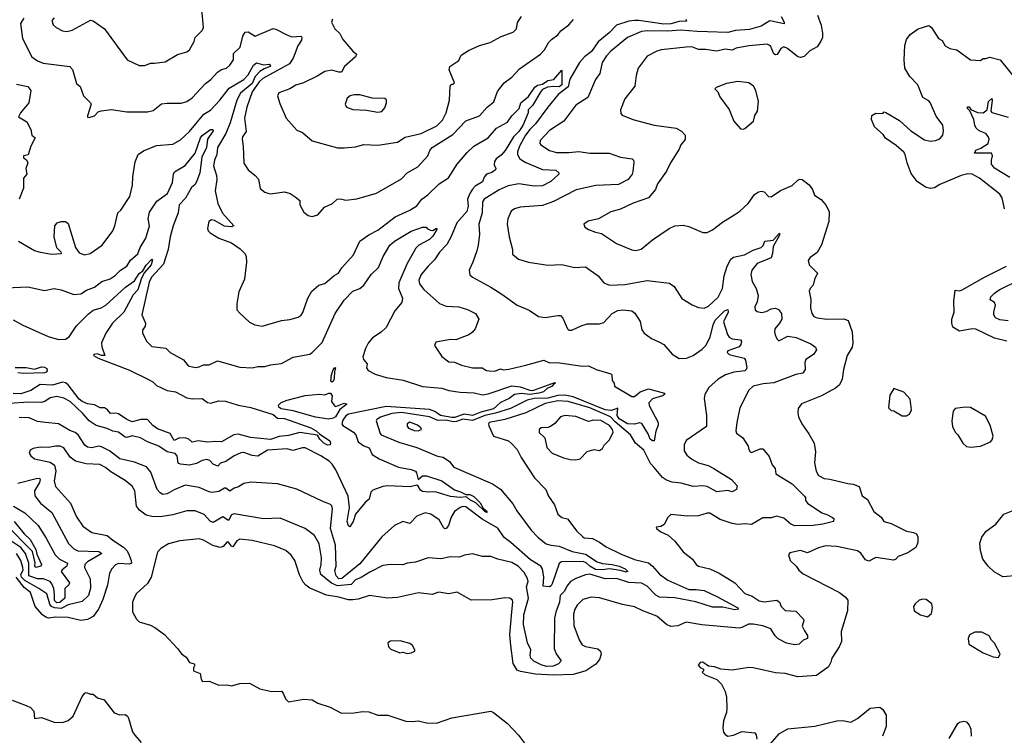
# Model space of a CAD drawing. Extents: x 1246230 to 1426786, y 660032 to 763141.
# Tile 316 of 566: x 1349928 to 1356986, y 693182 to 698312. Entities that reach past the tile are written whole.
import ezdxf

# ---------------------------------------------------------------- set-up
doc = ezdxf.new("R2010")
doc.units = 0

msp = doc.modelspace()

# ---------------------------------------------------------------- linework, layer by layer
at = {"layer": '0CON10XD'}
for points in [[(1350895, 698000), (1350969.5, 698010.5), (1351058.7, 698061.3), (1351125, 698080.8), (1351146, 698095), (1351177.5, 698155), (1351185.8, 698185), (1351235.3, 698234.7), (1351244.5, 698255), (1351232.9, 698385)], [(1349956.6, 698323.4), (1349934.2, 698285), (1349947.9, 698177.9), (1350015, 698046.2), (1350055, 698016), (1350095, 698000), (1350288, 697975), (1350306, 697955), (1350334, 697855), (1350362.3, 697832.3), (1350386.2, 697765), (1350435, 697716.7), (1350441.2, 697705), (1350413, 697623), (1350413.3, 697613.3), (1350425, 697611.2), (1350465, 697622), (1350489.5, 697650.5), (1350512.3, 697657.7), (1350585, 697667.1), (1350695, 697650.8), (1350845, 697650), (1350885, 697661.2), (1350945, 697708), (1350985.7, 697714.3), (1351085, 697714.4), (1351125, 697724.4), (1351165, 697751.4), (1351260.6, 697855), (1351297.7, 697882.3), (1351345, 697934.4), (1351375, 697954.4), (1351410, 697965), (1351434, 697985), (1351459.4, 698025), (1351461.4, 698068.6), (1351507.3, 698115), (1351527.6, 698192.4), (1351545, 698222), (1351565, 698224.3), (1351615.8, 698194.2), (1351745, 698247.8), (1351765, 698243.3), (1351842.8, 698202.7), (1351878.3, 698188.3), (1351944.7, 698194.7), (1351949.8, 698185), (1351947.7, 698165), (1351922.8, 698125), (1351888, 698035), (1351861.3, 697995), (1351670.7, 697889.3), (1351645, 697866.5), (1351593.4, 697795), (1351555, 697685.6), (1351538.2, 697605), (1351550.3, 697509.7), (1351525, 697471.2), (1351522.1, 697455), (1351530, 697405), (1351535, 697282.5), (1351565.7, 697235), (1351615.7, 697195.7), (1351639.2, 697169.2), (1351651.4, 697101.4), (1351685, 697075.8), (1351707, 697067), (1351725, 697064.3), (1351825, 697078), (1351866.8, 697066.8), (1351902.9, 697042.9), (1351936.7, 697015), (1351936.2, 696985), (1351965, 696932.5), (1351995, 696907.5), (1352025, 696900), (1352065, 696912.5), (1352112.1, 696967.9), (1352171.2, 696995), (1352202.5, 697025), (1352228.3, 697028.3), (1352265, 697017.5), (1352345, 697028.6), (1352485, 697068.9), (1352665, 697170), (1352706, 697215), (1352782.8, 697257.2), (1352852.5, 697335), (1352867.7, 697375), (1352883.8, 697396.2), (1353031.8, 697488.2), (1353125, 697586.2), (1353225, 697623.5), (1353278.9, 697685), (1353326.9, 697723.1), (1353352.5, 697797.5), (1353400.6, 697859.4), (1353455, 697898.5), (1353510.1, 697959.9), (1353662.2, 698065), (1353689.5, 698095), (1353720.5, 698149.5), (1353739.5, 698170.5), (1353785, 698202.5), (1353808.2, 698231.8), (1353864.4, 698275), (1353896.9, 698313.1)], [(1350173.8, 698325), (1350158.8, 698305), (1350168.8, 698275), (1350190, 698255), (1350235, 698230.8), (1350265, 698226), (1350305, 698236), (1350435, 698307.5), (1350455, 698302.5), (1350536.7, 698245), (1350697.5, 698025), (1350784.2, 697984.2), (1350825, 697984.4), (1350865, 697999.4), (1350895, 698000)], [(1354703.9, 698315), (1354708.8, 698301.2), (1354655, 698299.5), (1354595, 698282.3), (1354545, 698278.4), (1354365.9, 698305.9), (1354337.5, 698305), (1354295, 698300.6), (1354205, 698271.5), (1354152.9, 698217), (1354075, 698152.5), (1354027.4, 698082.6), (1353976.9, 698045), (1353941.6, 698005), (1353872.3, 697885), (1353860.1, 697829.9), (1353788.9, 697775), (1353715, 697683.5), (1353625, 697564), (1353585, 697525.2), (1353554.4, 697484.4), (1353511.9, 697405), (1353497.3, 697365), (1353496.4, 697345), (1353513.8, 697315), (1353555, 697287.2), (1353675, 697237.8), (1353772, 697232), (1353793.8, 697215), (1353792, 697205), (1353735, 697151.8), (1353675, 697121.5), (1353615, 697118.4), (1353506, 697134), (1353430.5, 697119.5), (1353365, 697092.9), (1353257.8, 697025), (1353246.4, 697005), (1353242.7, 696927.3), (1353220, 696845), (1353224.5, 696775), (1353215.5, 696695), (1353204.1, 696654.1), (1353176.6, 696573.4), (1353148.8, 696515), (1353155, 696483.3), (1353173.3, 696465), (1353305, 696394.3), (1353385, 696343.1), (1353494.3, 696264.3), (1353579.7, 696229.7), (1353647.5, 696185), (1353695, 696175.8), (1353785, 696191.9), (1353805, 696190), (1353822.4, 696172.4), (1353854, 696095), (1353865, 696086), (1353885, 696085.8), (1353952.1, 696117.9), (1353995, 696131.2), (1354085, 696132.5), (1354115, 696140), (1354175, 696205.6), (1354215, 696227.5), (1354252.3, 696232.3), (1354315, 696224), (1354337.4, 696207.4), (1354375, 696148.8), (1354387.7, 696087.7), (1354403.8, 696065), (1354456.6, 696026.6), (1354515, 696000.8), (1354544.4, 695984.4), (1354605, 695913.8), (1354655, 695882), (1354707.5, 695885), (1354755, 695905.5), (1354821, 695949), (1354847.5, 695975), (1354876.8, 696035), (1354898.8, 696125), (1354912.7, 696157.3), (1354980.8, 696225), (1355005, 696234), (1355006.7, 696215), (1354972.5, 696145), (1355000.7, 696055), (1355015, 696035.4), (1355035, 696022.9), (1355095, 696017.1), (1355102, 696005), (1355097, 695983), (1355085, 695967.1), (1355005, 695938.1), (1354999.2, 695925), (1355015, 695912.5), (1355122.5, 695885), (1355130.7, 695870.7), (1355141.1, 695815), (1355136.7, 695803.3), (1355125, 695795.2), (1355048, 695785), (1354987.5, 695765), (1354934.4, 695735), (1354867.3, 695675), (1354840, 695625), (1354833.5, 695595), (1354851.8, 695475), (1354852, 695395), (1354705, 695294.3), (1354691.5, 695265), (1354692.2, 695222.2), (1354710.6, 695190.6), (1354745, 695161.9), (1354795, 695134.4), (1354863.3, 695115), (1354905, 695095.5), (1355031.5, 695015), (1355070.7, 694970.7), (1355066, 694945), (1355035, 694927.5), (1355005, 694937.1), (1354925, 694928.2), (1354855.2, 694965.2), (1354825, 694969.1), (1354755, 694964.8), (1354669.4, 694989.4), (1354605, 694996), (1354565, 695009.7), (1354535, 695028.8), (1354475, 695100.6), (1354450.6, 695130.6), (1354400.9, 695225), (1354342.1, 695275), (1354306, 695336), (1354197.7, 695427.7), (1354163.6, 695465), (1354015, 695528.1), (1353859.4, 695575), (1353785, 695578.4), (1353695, 695560.1), (1353556.3, 695493.7), (1353405, 695446.3), (1353293.8, 695425), (1353288.2, 695415), (1353290.3, 695400.3), (1353324.3, 695325), (1353431.7, 695291.7), (1353453.6, 695273.6), (1353495, 695230), (1353523.4, 695173.4), (1353618.2, 695028.2), (1353698.8, 694945), (1353718.8, 694895), (1353762, 694835), (1353785.9, 694765.9), (1353814.1, 694744.1), (1353855, 694733.3), (1353922, 694645), (1353965, 694604), (1353975, 694597.5), (1354035, 694591.9), (1354085, 694566.9), (1354131.7, 694531.7), (1354235, 694481.6), (1354335, 694443.2), (1354435, 694417.3), (1354464.2, 694394.2), (1354515, 694337.8), (1354575, 694294.3), (1354725, 694227.5), (1354777.7, 694227.7), (1354835, 694219.7), (1354930.8, 694175), (1355075.6, 694095), (1355081.2, 694085), (1355055, 694081.4), (1354969.5, 694099.5), (1354895, 694099.6), (1354775, 694137.7), (1354625, 694167.1), (1354515, 694171.1), (1354487.5, 694187.5), (1354425, 694251.4), (1354385, 694271.2), (1354295, 694276.9), (1354205, 694305.3), (1354125, 694304.2), (1354015, 694336.4), (1353985, 694332.4), (1353915, 694306.7), (1353876.6, 694283.4), (1353849.3, 694250.7), (1353834.1, 694215), (1353802.1, 694185), (1353797.8, 694135), (1353770.4, 694065), (1353761.2, 694021.2), (1353759.6, 693805), (1353773.2, 693765), (1353809.6, 693715), (1353790.4, 693695), (1353752.8, 693677.2), (1353705, 693675.4), (1353665, 693687), (1353613.5, 693713.5), (1353591.6, 693735), (1353586.2, 693755), (1353590.8, 693795), (1353568.9, 693845), (1353539.3, 693975), (1353541.9, 694045), (1353574.4, 694165), (1353560.9, 694245), (1353573.6, 694285), (1353568.4, 694305), (1353545, 694350), (1353501.9, 694395), (1353455, 694420), (1353355, 694445.6), (1353305, 694464.4), (1353245, 694462.9), (1353175, 694482.5), (1353115.9, 694474.1), (1353080.7, 694459.3), (1353015, 694462.2), (1352945.9, 694445.9), (1352855, 694454.4), (1352766.2, 694423.8), (1352705, 694415.5), (1352675, 694403.3), (1352586.2, 694406.2), (1352530.7, 694399.3), (1352437.9, 694352.1), (1352375, 694311.8), (1352335, 694295.9), (1352305, 694262.7), (1352205, 694253.6), (1352163.1, 694273.1), (1352086.8, 694335), (1352079.7, 694365), (1352088.9, 694405), (1352090.9, 694455), (1352074.1, 694554.1), (1352041.9, 694615), (1351973.4, 694663.4), (1351795, 694738.1), (1351675, 694734.5), (1351465, 694769.1), (1351445, 694761.5), (1351425, 694721.5), (1351385, 694747.2), (1351315, 694707.5), (1351295.8, 694715), (1351249.2, 694765), (1351185, 694791.1), (1351125, 694790.5), (1351025, 694761.8), (1350935, 694748.8), (1350875, 694750), (1350835, 694760.5), (1350785.8, 694795), (1350765.6, 694825), (1350752.3, 694935), (1350735, 694966.9), (1350685, 695007.9), (1350579.9, 695069.9), (1350541.8, 695101.8)], [(1355387.2, 698335), (1355407.5, 698295), (1355408.5, 698281.5), (1355305, 698304.1), (1355243.7, 698266.3), (1355158.7, 698241.3), (1355058.8, 698235), (1355005, 698220.5), (1354783.6, 698226.4), (1354665, 698237.5), (1354575, 698228.4), (1354425, 698232.6), (1354385, 698227.2), (1354285, 698182.9), (1354165.6, 698085), (1354135, 698052.9), (1354104.4, 698005), (1354087.3, 697925), (1354056, 697884), (1354001.4, 697755), (1353915, 697698.6), (1353828.1, 697585), (1353725, 697517.1), (1353658.1, 697445), (1353655.8, 697425), (1353663.7, 697413.7), (1353725, 697374.5), (1353775, 697360), (1353865, 697360), (1353935, 697366.7), (1354014.7, 697355.3), (1354154.6, 697354.6), (1354235.4, 697325.4), (1354317.5, 697315), (1354328.8, 697305), (1354330.5, 697290.5), (1354324.3, 697224.3), (1354318.5, 697205), (1354290.5, 697165), (1354219.8, 697130.2), (1354057.4, 697122.6), (1353917.6, 697092.4), (1353755, 697007.3), (1353675, 696979.1), (1353515, 696967.5), (1353475, 696956.9), (1353452, 696938), (1353426.9, 696885), (1353423.3, 696845), (1353435.6, 696755.6), (1353460, 696665), (1353461.2, 696631.2), (1353502.5, 696595), (1353575, 696574.3), (1353715, 696552.9), (1353815, 696555.8), (1353905, 696535.7), (1353985, 696539.2), (1354075, 696476), (1354115.7, 696425.7), (1354155, 696407.5), (1354265, 696413.8), (1354425, 696442.2), (1354585, 696423.8), (1354618.8, 696398.8), (1354675, 696312), (1354747.6, 696267.6), (1354795, 696247.8), (1354835, 696243.1), (1354865, 696257.8), (1354935, 696323.3), (1354966.1, 696385), (1354978.7, 696475), (1354999.5, 696545), (1355025.7, 696595), (1355045, 696609.4), (1355123.5, 696626.5), (1355185, 696660.4), (1355242.2, 696677.7), (1355258, 696692), (1355270, 696725), (1355329.4, 696730.6), (1355375, 696782.5), (1355375, 696767.5), (1355328.8, 696685), (1355325.4, 696635), (1355314.7, 696605.2), (1355213.5, 696565), (1355175.8, 696515), (1355168, 696485), (1355179.1, 696435), (1355207.3, 696385), (1355220.8, 696335), (1355215, 696290), (1355197.9, 696252.1), (1355200.9, 696230.9), (1355215, 696218.9), (1355245, 696213.5), (1355279.8, 696220.2), (1355315, 696239.2), (1355346.1, 696243.9), (1355367.5, 696235), (1355388.2, 696205), (1355390.4, 696165), (1355374.8, 696135.2), (1355341.8, 696095), (1355337.8, 696075), (1355343.1, 696053.1), (1355355, 696023.3), (1355369.3, 696009.3), (1355435, 696043.5), (1355493.8, 696033.8), (1355599, 695989), (1355633.5, 695965), (1355639.5, 695945), (1355618.8, 695911.2), (1355564.1, 695875), (1355556.9, 695855), (1355557.6, 695805), (1355541.7, 695778.3), (1355491.6, 695768.4), (1355335, 695708.4), (1355258.7, 695701.3), (1355185, 695684.5), (1355154.7, 695655), (1355090.8, 695529.1), (1355068.8, 695425), (1355062.1, 695365), (1355066.7, 695346.7), (1355112.5, 695315), (1355151.2, 695255), (1355155, 695230), (1355165, 695213.3), (1355175, 695208.8), (1355235, 695234.4), (1355255, 695234.4), (1355300.6, 695180.6), (1355313.6, 695146.4), (1355321.8, 695121.8), (1355344, 695095), (1355348, 695055), (1355465, 694983.3), (1355553.3, 694895), (1355560, 694885), (1355560, 694865), (1355576, 694845), (1355677, 694777), (1355714.2, 694765), (1355755, 694742), (1355763.8, 694735), (1355762.5, 694715), (1355685.3, 694694.7), (1355615, 694686.2), (1355485, 694682.9), (1355455.9, 694695.9), (1355405, 694738.6), (1355355, 694751.8), (1355315, 694741.5), (1355255, 694739.6), (1355175, 694692), (1355128.5, 694698.5), (1355075, 694694.1), (1355035, 694700.2), (1354948.7, 694728.7), (1354875, 694774.4), (1354855, 694774.4), (1354795, 694755.7), (1354715, 694753.1), (1354595, 694765.8), (1354575, 694744.2), (1354547.9, 694692.1), (1354525, 694678.9), (1354490, 694675), (1354493.8, 694665), (1354525, 694639.2), (1354576, 694616), (1354624.4, 694574.4), (1354685, 694496), (1354752, 694445), (1354777, 694407), (1354793.6, 694393.6), (1354875.7, 694374.3), (1354942.9, 694345), (1355054, 694275), (1355125, 694198), (1355178.8, 694178.8), (1355228.8, 694145), (1355265, 694138.1), (1355355, 694149.4), (1355374.2, 694135), (1355387.1, 694105), (1355415, 694076.7), (1355490.9, 694070.9), (1355545.6, 694015), (1355548.2, 694005), (1355537.5, 693965), (1355555, 693929.5), (1355575, 693898), (1355575.4, 693874.6), (1355545, 693864.4), (1355515.9, 693834.1), (1355485, 693831.2), (1355425, 693841.2), (1355365, 693872.5), (1355342.5, 693895), (1355311.4, 693945), (1355255, 693966.2), (1355185, 693979.3), (1355152.4, 693977.6), (1355105, 693953.8), (1355085, 693950.8), (1354816.8, 693973.2), (1354705, 693993.8), (1354645, 693965.5), (1354595, 693960.8), (1354565, 693976), (1354495, 694036.9), (1354395, 694073.1), (1354335, 694103.1), (1354248.9, 694118.9), (1354085, 694167.5), (1354025, 694171.1), (1353965, 694155.6), (1353924.4, 694115), (1353907.8, 694085), (1353898.9, 694051.1), (1353899.2, 693969.2), (1353937.9, 693865), (1353960.9, 693830.9), (1353985, 693818.1), (1354072.7, 693802.7), (1354091.2, 693785), (1354096.1, 693763.9), (1354083.8, 693725), (1354058, 693692), (1353986.2, 693645), (1353895, 693616.7), (1353755, 693612), (1353625, 693620.6), (1353518, 693638), (1353495, 693648.8), (1353465, 693697.5), (1353448.2, 693825), (1353442.5, 693905), (1353455, 694067.5), (1353463.3, 694135), (1353459.8, 694149.8), (1353442.5, 694165), (1353405, 694167.5), (1353315, 694152), (1353165, 694149.5), (1353065, 694206.7), (1353005, 694196.9), (1352933.2, 694206.8), (1352885, 694191.4), (1352787.3, 694202.7), (1352635, 694169.4), (1352565, 694165.5), (1352434.6, 694184.6), (1352355, 694158.5), (1352315, 694151.8), (1352285, 694153.2), (1352215, 694172.8), (1352127, 694187), (1352007.6, 694237.6), (1351978.8, 694258.8), (1351960.5, 694280.5), (1351933.1, 694333.1), (1351908.6, 694405), (1351900.8, 694435), (1351875, 694473.8), (1351835, 694507.1), (1351755, 694541.1), (1351595, 694579.1), (1351505, 694586.7), (1351485, 694576.9), (1351455, 694533.1), (1351445, 694537.5), (1351425, 694566.5), (1351415, 694567.8), (1351385.3, 694534.7), (1351365, 694528.8), (1351312.2, 694542.2), (1351245, 694580.9), (1351215, 694590), (1351075, 694576.2), (1350994.6, 694555.4), (1350938.5, 694521.5), (1350916.5, 694493.5), (1350871.1, 694315), (1350845, 694270.8), (1350763.3, 694195), (1350745, 694160), (1350737.5, 694135), (1350737, 694067), (1350763.9, 694013.9), (1350784.1, 693994.1), (1350865, 693971.2), (1350897.5, 693955), (1350965, 693903.3), (1351060, 693805), (1351086.7, 693765), (1351121.7, 693741.7), (1351145, 693703.3), (1351177.5, 693695), (1351183.3, 693685), (1351173.8, 693665), (1351173.8, 693645), (1351222.5, 693625), (1351227.5, 693585), (1351238.3, 693568.3), (1351285, 693568.8), (1351355, 693540), (1351415, 693542.5), (1351445, 693537.5), (1351507, 693553), (1351575, 693556.7), (1351650, 693515), (1351736.4, 693496.4), (1351805, 693497.5), (1351817.5, 693485), (1351833, 693443), (1351855, 693422.5), (1351965, 693441.2), (1352025, 693436.2), (1352065, 693413.3), (1352153.6, 693383.6), (1352235, 693340), (1352325, 693343.8), (1352386.4, 693353.6), (1352430.7, 693350.7), (1352495, 693326.2), (1352566.1, 693326.1), (1352695, 693283.8), (1352745, 693280), (1352783.9, 693286.1), (1352845, 693270), (1352915, 693268), (1353025, 693307.1), (1353305, 693354), (1353325, 693346.2), (1353425, 693266.7), (1353503, 693183), (1353546.7, 693125)], [(1352169.4, 698315), (1352164.2, 698295), (1352187.5, 698245), (1352222.2, 698212.2), (1352245, 698168.9), (1352315.8, 698085.8), (1352343.3, 698065), (1352335.6, 698045), (1352255.4, 697975), (1352235, 697934.5), (1352215, 697934.5), (1352165, 697950.4), (1352115, 697941.3), (1352065, 697908.7), (1351961.7, 697858.3), (1351907.8, 697842.2), (1351863.8, 697815), (1351785, 697787.5), (1351776.2, 697765), (1351791.9, 697711.9), (1351837.5, 697605), (1351915, 697520), (1351955, 697503.3), (1352024.2, 697444.2), (1352205, 697394), (1352255, 697392.5), (1352335, 697399.4), (1352395, 697418.1), (1352495, 697413.1), (1352635, 697434.6), (1352691.3, 697468.7), (1352805.1, 697494.9), (1352918.1, 697551.9), (1352957.6, 697592.4), (1352985.2, 697644.8), (1353008.7, 697735), (1353012.9, 697835), (1353025, 697850), (1353035, 697850), (1353045, 697860), (1353006.7, 697953.3), (1353012.5, 697975), (1353075, 698018.8), (1353091.8, 698058.2), (1353145, 698090), (1353225, 698125.6), (1353300.9, 698149.1), (1353379.7, 698190.3), (1353465, 698222), (1353490, 698245), (1353497.3, 698292.7), (1353525.8, 698334.2)], [(1355647.5, 698345), (1355672.6, 698272.6), (1355682.8, 698215), (1355681.8, 698185), (1355672, 698158), (1355643.7, 698116.3), (1355592.1, 698087.9), (1355551.5, 698048.5), (1355525, 698041.2), (1355505, 698046.4), (1355432.5, 698105), (1355405, 698116.7), (1355385, 698104.2), (1355358.5, 698061.5), (1355345, 698059.2), (1355335, 698066), (1355309.5, 698125), (1355285.5, 698135.5), (1355155, 698124.6), (1355065, 698107.1), (1355035, 698092.2), (1354985, 698100.6), (1354925, 698085.8), (1354845, 698097.9), (1354795, 698098.5), (1354745, 698116.4), (1354706.3, 698113.7)], [(1356987.1, 696955), (1356971.4, 697035), (1356955, 697061.4), (1356809.4, 697175), (1356755, 697204.4), (1356725, 697206.5), (1356676.7, 697195), (1356525, 697130.5), (1356485, 697107.1), (1356457.3, 697102.7), (1356420.7, 697110.7), (1356362.5, 697152.5), (1356318.3, 697208.3), (1356289.2, 697285), (1356275.8, 697345.8), (1356265, 697362.5), (1356210.5, 697410.5), (1356135, 697463.3), (1356117.7, 697487.7), (1356055, 697542.5), (1356033, 697597), (1356037.5, 697625), (1356065, 697642.5), (1356115, 697640), (1356125, 697650), (1356137, 697647), (1356235, 697590), (1356315.7, 697515.7), (1356415, 697450), (1356455, 697440), (1356492.5, 697445), (1356525, 697458), (1356545, 697483.3), (1356551.4, 697515), (1356545.7, 697555), (1356498.9, 697618.9), (1356455, 697717.5), (1356445, 697730), (1356402.7, 697755), (1356366.9, 697845), (1356309.6, 697905), (1356273.3, 697965), (1356269.1, 698025), (1356273.7, 698126.3), (1356285, 698169.4), (1356310.9, 698205), (1356369.4, 698245), (1356445, 698270.6), (1356465.4, 698255.4), (1356515, 698176.2), (1356541.7, 698161.7), (1356562.5, 698125), (1356595.9, 698105.9), (1356646.7, 698095), (1356742.8, 698022.8), (1356815, 698020), (1356835, 698032.5), (1356855, 698032.5), (1356883, 698043), (1356957.5, 698025), (1357116.1, 697826.1)], [(1354706.3, 698113.7), (1354527.5, 698095), (1354495, 698085.6), (1354425, 698050), (1354362.5, 697965), (1354347.5, 697912.5), (1354336.9, 697835), (1354266, 697745), (1354233.8, 697665), (1354238.3, 697638.3), (1354247.7, 697627.7), (1354322.5, 697595), (1354475, 697554.4), (1354635, 697534.4), (1354673, 697513), (1354699.4, 697485), (1354697.2, 697452.8), (1354666.7, 697415), (1354655, 697383.8), (1354594.2, 697285), (1354565.7, 697225), (1354500.8, 697135), (1354485.7, 697095), (1354434.6, 697035.4), (1354325, 696995.6), (1354235, 696953.5), (1354165.5, 696934.5), (1354076.8, 696883.2), (1354002.7, 696867.3), (1353972.5, 696845), (1353980, 696825), (1354005, 696808), (1354055, 696788), (1354099.5, 696779.5), (1354205, 696707.1), (1354315, 696662.2), (1354345, 696657.8), (1354383, 696667), (1354465, 696734.4), (1354584.6, 696815.4), (1354625, 696833.1), (1354685, 696837.8), (1354725, 696828.6), (1354825.9, 696785.9), (1354855, 696785.8), (1354893.8, 696805), (1354965, 696860.6), (1355055, 696914.3), (1355090.9, 696939.1), (1355150.8, 696995), (1355195, 697058), (1355225, 697078.6), (1355245, 697082.5), (1355265, 697077.5), (1355295, 697043.8), (1355315, 697042), (1355382.6, 697087.4), (1355465, 697122), (1355505, 697162), (1355521.2, 697168.8), (1355536.7, 697165), (1355587.4, 697127.4), (1355610.6, 697095), (1355624.4, 697054.4), (1355673.3, 697023.3), (1355709.1, 696979.1), (1355731.4, 696935), (1355728.6, 696865), (1355675, 696696.7), (1355645, 696643.3), (1355595, 696607.5), (1355580, 696585), (1355587.5, 696555), (1355647.5, 696495), (1355625, 696450), (1355615, 696407.5), (1355593.8, 696385), (1355586.2, 696365), (1355599.2, 696305), (1355597.3, 696247.3), (1355605.7, 696205.7), (1355621.2, 696185), (1355644.5, 696174.5), (1355715, 696164.4), (1355835, 696167.1), (1355868, 696155), (1355895.6, 696075), (1355899.5, 695995), (1355895.4, 695964.6), (1355860, 695905), (1355834.2, 695805), (1355824, 695735), (1355805, 695693.8), (1355775, 695669.2), (1355675.6, 695614.4), (1355531.5, 695558.5), (1355508.8, 695525), (1355506.4, 695493.6), (1355512, 695465), (1355535.8, 695415), (1355585, 695343.8), (1355622.9, 695275), (1355631.9, 695215), (1355625.8, 695135), (1355638, 695075), (1355654, 695045), (1355695, 695022), (1355735, 695018.8), (1355865, 694985.8), (1355903.2, 694983.2), (1355945, 694964.3), (1355967.7, 694897.7), (1356005, 694871.2), (1356051.4, 694785), (1356103.8, 694745), (1356123.3, 694715), (1356175, 694700.8), (1356285, 694644), (1356335, 694636), (1356356.2, 694625), (1356366, 694605), (1356366.2, 694565), (1356351.7, 694528.3), (1356295, 694489.2), (1356225.9, 694464.1), (1356206.8, 694443.2), (1356192.7, 694437.3), (1356066.1, 694456.1), (1356015, 694430), (1355990.3, 694440.3), (1355957.9, 694487.9), (1355935, 694504.2), (1355785, 694534.4), (1355705, 694541.1), (1355655, 694525.7), (1355575, 694488.8), (1355525, 694505.7), (1355449.3, 694490.7), (1355440, 694475), (1355450, 694435), (1355494, 694394), (1355513.3, 694365), (1355545, 694338.8), (1355805, 694206), (1355846, 694175), (1355865, 694150), (1355861.2, 694075), (1355816.7, 693926.7), (1355819.2, 693855), (1355803.2, 693816.8), (1355748.8, 693735), (1355742.5, 693705), (1355725, 693672), (1355638.9, 693611.1), (1355505, 693600), (1355415, 693624), (1355345, 693629.2), (1355185, 693665.8), (1355155, 693668), (1355035, 693649.2), (1354955, 693656.7), (1354908.3, 693671.7), (1354865, 693677.5), (1354825, 693706.7), (1354805, 693702.5), (1354792.5, 693685), (1354805, 693667.5), (1354830, 693655), (1354830, 693645), (1354820, 693635), (1354842.5, 693615), (1354925, 693582.5), (1354958.3, 693548.3), (1354986.2, 693495), (1354995.8, 693455.8), (1354997.5, 693375), (1354994, 693345), (1354972, 693285), (1354968.8, 693235), (1354973.9, 693203.9), (1354985, 693187.5), (1355005, 693176.7), (1355045, 693183.3), (1355105, 693210), (1355198.3, 693198.3), (1355208, 693185), (1355211.2, 693155)], [(1349918, 696725), (1350035, 696658.1), (1350065, 696646.9), (1350155, 696630), (1350227.5, 696635), (1350226.2, 696645), (1350195, 696675.8), (1350174.6, 696755), (1350178.6, 696835), (1350196.2, 696855), (1350225, 696865.6), (1350255.6, 696865.6), (1350275, 696851.2), (1350328, 696678), (1350355, 696640.5), (1350393, 696627), (1350433.3, 696635), (1350519.4, 696695), (1350595, 696799.2), (1350609.6, 696835), (1350632.3, 696927.7), (1350653, 696947), (1350717.5, 697045), (1350736.5, 697125), (1350738.8, 697185), (1350755, 697292.5), (1350776, 697345), (1350815, 697371.9), (1350909.4, 697410.6), (1351025, 697418.5), (1351079.8, 697450.2), (1351145, 697509.4), (1351247.3, 697635), (1351296.2, 697663.8), (1351362.1, 697735), (1351429.2, 697820.8), (1351535, 697883.2), (1351565, 697917.3), (1351603.9, 697986.1), (1351625, 698001.2), (1351675, 697987.3), (1351715, 697992.1), (1351726.3, 697986.3), (1351723.8, 697975), (1351679.8, 697960.2), (1351649.7, 697940.3), (1351616.5, 697903.5), (1351595, 697853.9), (1351511.4, 697785), (1351483.6, 697735), (1351436.9, 697573.1), (1351406.2, 697495), (1351345.3, 697395), (1351342.1, 697345), (1351323.8, 697305), (1351317.8, 697265), (1351339.5, 697195), (1351341.5, 697165), (1351329.3, 697085), (1351348.4, 696995), (1351382.1, 696925), (1351464, 696835), (1351444.4, 696825.6), (1351395, 696832.5), (1351325, 696872.5), (1351302.4, 696877.6), (1351284, 696865), (1351274.6, 696814.6), (1351278.8, 696798.8), (1351293.5, 696783.5), (1351355.7, 696745.7), (1351445, 696711.9), (1351509.1, 696669.1), (1351545, 696634.2), (1351552, 696615), (1351554.2, 696574.2), (1351538.7, 696451.3), (1351499.7, 696360.3), (1351483.3, 696275), (1351485, 696232.5), (1351505, 696206.7), (1351575, 696143.8), (1351614.1, 696124.1), (1351665, 696114), (1351805, 696155.7), (1351865, 696162), (1351925, 696179.2), (1351945, 696194), (1351957.4, 696212.6), (1351994.3, 696315), (1352022.9, 696365), (1352072.1, 696407.9), (1352115, 696420.8), (1352183.1, 696476.9), (1352214.3, 696495), (1352238, 696532), (1352320.6, 696625), (1352366.8, 696723.2), (1352430.3, 696769.7), (1352495, 696803.1), (1352620.5, 696899.5), (1352725, 696945.5), (1352773.6, 696976.4), (1352811.5, 697025), (1352854.2, 697055.8), (1352935, 697135.4), (1353001.4, 697178.6), (1353063.6, 697276.4), (1353135, 697359), (1353184.4, 697405.6), (1353285.9, 697464.1), (1353345, 697532.9), (1353425, 697577.7), (1353455, 697622.3), (1353507.3, 697675), (1353520.6, 697715), (1353575, 697761.4), (1353621, 697829), (1353638.8, 697841.2), (1353675, 697850.3), (1353713.4, 697876.6), (1353757.7, 697882.3), (1353815, 697949.4), (1353813.9, 697845), (1353795, 697830), (1353756.8, 697833.2), (1353711.5, 697828.5), (1353675, 697810.2), (1353662.8, 697797.2), (1353605, 697695.8), (1353573.4, 697666.6), (1353573, 697645), (1353535, 697553.5), (1353505, 697510.2), (1353467.1, 697472.9), (1353408.9, 697375), (1353378.8, 697341.2), (1353344.5, 697315), (1353330.6, 697295), (1353330.3, 697270.3), (1353341.2, 697245), (1353338, 697235), (1353312.9, 697217.1), (1353275, 697204.3), (1353256.6, 697183.4), (1353245, 697149.6), (1353192, 697118), (1353173.2, 697096.8), (1353153.8, 697066.2), (1353138.7, 697025), (1353142.4, 696975), (1353132.2, 696937.8), (1353060.4, 696855), (1353021.7, 696758.3), (1352989.8, 696700.2), (1352938.1, 696645), (1352900.3, 696589.7), (1352854.8, 696545.2), (1352805, 696484.3), (1352789.1, 696445), (1352795, 696418.8), (1352825, 696378.6), (1352938.1, 696278.1), (1352985, 696259.1), (1353075, 696253.2), (1353138.8, 696235), (1353194.2, 696205), (1353218.6, 696165), (1353194, 696095), (1353175, 696072), (1353146.4, 696053.6), (1353055, 696017.1), (1353015, 696018.1), (1352910.7, 695999.3), (1352902.5, 695975), (1352955, 695896.7), (1353005, 695860), (1353045, 695856.9), (1353094.1, 695835.9), (1353175, 695815.7), (1353244.3, 695815.7), (1353275, 695796.9), (1353293.5, 695793.5), (1353335, 695793.2), (1353375, 695809.5), (1353395, 695801.8), (1353435, 695805.4), (1353555.4, 695834.6), (1353685, 695870), (1353725, 695852.7), (1353780, 695855), (1353961.7, 695828.3), (1354005, 695830), (1354060, 695805), (1354165, 695773.8), (1354173.8, 695765), (1354175.9, 695725.9), (1354190, 695705), (1354192.5, 695685), (1354315, 695611.2), (1354335, 695610.9), (1354375, 695643.3), (1354435, 695664.3), (1354550, 695635), (1354550, 695625), (1354536.2, 695615), (1354465, 695592.9), (1354436.9, 695565), (1354440, 695545), (1354503.8, 695425), (1354504, 695405), (1354488.8, 695361.2), (1354476.8, 695293.2), (1354465, 695291.5), (1354447.7, 695305), (1354432.7, 695342.7), (1354387.8, 695417.8), (1354372.1, 695422.1), (1354335, 695412.9), (1354285, 695414.1), (1354225, 695450.4), (1354211.2, 695475), (1354215, 695526.7), (1354169.7, 695510.3), (1354125.4, 695514.6), (1353895, 695608), (1353835, 695619.3), (1353785, 695617.9), (1353715, 695598.7), (1353615, 695596.4), (1353565.7, 695584.3), (1353446.2, 695523.8), (1353339.3, 695490.7), (1353263.1, 695475), (1353175, 695438.4), (1353105, 695449.1), (1353058.8, 695431.2), (1353035, 695428.4), (1352985, 695440.7), (1352925, 695438.9), (1352864.9, 695464.9), (1352665, 695494.9), (1352595, 695487.7), (1352515, 695461.6), (1352487.3, 695445), (1352483.8, 695435), (1352511.4, 695345), (1352519.7, 695335), (1352645, 695283.1), (1352775, 695245.5), (1352922.5, 695182.5), (1352964.7, 695174.7), (1353010, 695145), (1353038.8, 695105), (1353317.8, 694985), (1353375, 694945.6), (1353461.9, 694841.9), (1353491.3, 694791.3), (1353595, 694653.3), (1353645, 694600.5), (1353701.2, 694555), (1353735, 694543.8), (1353795, 694538.5), (1353889.3, 694499.3), (1353985, 694480.7), (1354068, 694425), (1354105, 694412.8), (1354175, 694406.4), (1354224.3, 694395), (1354267.5, 694375), (1354286.7, 694355), (1354275, 694351.2), (1354235, 694363.5), (1354155, 694375.7), (1354105, 694367), (1354055, 694370.4), (1354014.6, 694394.6), (1353989.3, 694419.3), (1353967.8, 694427.8), (1353812.5, 694425), (1353795, 694414), (1353745, 694267.5)], [(1349905, 697849.6), (1349985, 697831.9), (1350007.1, 697805), (1349994, 697715), (1349933.8, 697645), (1349920, 697615), (1349978.3, 697578.3), (1350007.1, 697525), (1350014, 697485), (1350038.8, 697465), (1350007.8, 697405), (1349988.3, 697341.7), (1349954.6, 697335), (1349955, 697321.2), (1349977.7, 697307.7), (1349985.9, 697285.9), (1349972.7, 697245), (1349978, 697205), (1349955.6, 697175), (1349954.4, 697105), (1349924.5, 697025)], [(1355115, 697527.5), (1355125, 697532.5), (1355187.5, 697585), (1355197.5, 697625), (1355218, 697655), (1355224, 697725), (1355203.9, 697803.9), (1355188.8, 697835), (1355155, 697860), (1355075, 697868), (1354995, 697854), (1354920, 697825), (1354910, 697815), (1354932.5, 697795), (1354947.7, 697757.7), (1355015, 697667.5), (1355046.7, 697585), (1355095, 697530), (1355115, 697527.5)], [(1352495, 697648.1), (1352525, 697654.4), (1352545, 697680.6), (1352556.6, 697715), (1352557.1, 697737.1), (1352545, 697747.2), (1352455, 697749.4), (1352365, 697772.7), (1352325, 697773.8), (1352296, 697765), (1352275, 697749.4), (1352260.8, 697705), (1352271.2, 697685), (1352315, 697668.8), (1352415, 697662.5), (1352495, 697648.1)], [(1357025, 697181.1), (1356915, 697246.2), (1356893.8, 697276.2), (1356893.3, 697305), (1356901.2, 697335), (1356895, 697355.8), (1356771.9, 697355), (1356783.3, 697376.7), (1356818.7, 697391.3), (1356870.8, 697425), (1356878.6, 697455), (1356871.4, 697475), (1356854.3, 697495), (1356805, 697515.5), (1356784.6, 697535), (1356773.9, 697555), (1356767.1, 697595), (1356738.7, 697658.7), (1356723.5, 697675), (1356722, 697688), (1356735, 697688.1), (1356747.4, 697667.4), (1356795, 697646.7), (1356835, 697644.3), (1356864, 697665), (1356873.9, 697725), (1356896.7, 697746.7), (1356900, 697735), (1356890, 697655), (1356896.2, 697646.2), (1357015, 697612)], [(1349829.1, 696389.1), (1349986.3, 696396.3), (1350105, 696371.1), (1350175, 696383.8), (1350225, 696376), (1350315, 696341.2), (1350365, 696346), (1350406.9, 696373.1), (1350464, 696394), (1350515.7, 696434.3), (1350576.5, 696453.5), (1350612.9, 696477.1), (1350651.1, 696515), (1350695, 696545.4), (1350722.2, 696587.8), (1350775.7, 696634.3), (1350791, 696679), (1350832.8, 696745), (1350859.2, 696835), (1350847.8, 696885), (1350858.7, 696931.3), (1350910.3, 697009.7), (1350986.7, 697065), (1351024.2, 697145), (1351030.4, 697205), (1351038.1, 697221.9), (1351115, 697265.3), (1351186.2, 697355), (1351224, 697465), (1351235, 697481.5), (1351295, 697525.2), (1351311.4, 697525), (1351314.7, 697515), (1351273.8, 697456.2), (1351266.9, 697395), (1351232.9, 697327.1), (1351218.9, 697215), (1351195, 697148.8), (1351182.7, 697127.3), (1351160.5, 697109.5), (1351117.5, 697032.5), (1351070, 696985), (1351062.8, 696927.2), (1351028, 696835), (1351005.6, 696755), (1350992.8, 696665), (1350959.7, 696560.3), (1350873.5, 696465), (1350855, 696431.1), (1350803.6, 696195), (1350830, 696135), (1350826.2, 696113.8), (1350807.1, 696085), (1350807.9, 696065), (1350839.2, 696005), (1350875, 695969.6), (1350975, 695957.5), (1351006.7, 695926.7), (1351102.2, 695872.2), (1351135, 695831.4), (1351185, 695818.6), (1351215, 695822.5), (1351245, 695837.5), (1351285, 695838.1), (1351345, 695866.9), (1351505, 695820), (1351595, 695817.1), (1351635, 695825.8), (1351683.9, 695826.1), (1351725, 695838), (1351805, 695848), (1351887.9, 695892.1), (1352006.7, 695915), (1352023.8, 695925), (1352095, 695998), (1352189.4, 696205), (1352255, 696300.8), (1352316, 696365), (1352365, 696384.3), (1352395, 696408.6), (1352446.2, 696485), (1352499.6, 696535), (1352533.8, 696615), (1352581.8, 696695), (1352614.5, 696725), (1352735, 696794.5), (1352815, 696825.5), (1352842.5, 696825), (1352851.4, 696811.4), (1352871.7, 696801.7), (1352888.5, 696801.5), (1352915, 696817.5), (1352917.9, 696807.9), (1352889, 696761), (1352865.2, 696734.8), (1352788, 696695), (1352766.7, 696673.3), (1352705.4, 696564.6), (1352646.1, 696425), (1352642.9, 696385), (1352671.8, 696315), (1352666.5, 696285), (1352616.9, 696225), (1352554.1, 696105), (1352518.3, 696071.7), (1352457.9, 696032.1), (1352427, 695993), (1352407.7, 695955), (1352388.5, 695895), (1352392.2, 695875), (1352418.9, 695845), (1352414.5, 695815), (1352425, 695795.7), (1352475, 695771.5), (1352555, 695747.2), (1352676.8, 695726.8), (1352815, 695683.1), (1352955, 695669.1), (1353005, 695653.6), (1353085, 695641.2), (1353185, 695637.2), (1353245, 695622.5), (1353285, 695628.5), (1353455, 695686.5), (1353515, 695680.5), (1353585, 695655.7), (1353605.3, 695654.7), (1353765, 695710), (1353770, 695705), (1353758, 695702), (1353744.4, 695685), (1353725.7, 695674.3), (1353710.5, 695669.5), (1353683.6, 695645), (1353650, 695635), (1353585, 695624.5), (1353525, 695630.9), (1353475, 695624.8), (1353436.7, 695595), (1353373.6, 695566.4), (1353325, 695522), (1353232.5, 695497.5), (1353175, 695473.3), (1353115, 695483.4), (1353045, 695460.4), (1353025, 695460.7), (1352944.2, 695474.2), (1352903.7, 695503.7), (1352865, 695517.6), (1352555, 695537.7), (1352284.6, 695485), (1352265, 695471.6), (1352245, 695441.5), (1352238, 695415), (1352245, 695401.8), (1352320.8, 695355), (1352336.7, 695335), (1352354.3, 695285), (1352395, 695256.4), (1352432.7, 695242.7), (1352454.6, 695195), (1352505, 695164.2), (1352643, 695103), (1352735, 695086), (1352764.5, 695075), (1352773.4, 695063.4), (1352785, 695016.7), (1352815, 695042.5), (1352845, 695040.6), (1352955, 695005.3), (1353045, 694940.5), (1353088.2, 694928.2), (1353125, 694907.1), (1353155, 694907.8), (1353182.7, 694892.7), (1353228.8, 694848.8), (1353250.5, 694810.5), (1353279.2, 694785), (1353275, 694780), (1353261.9, 694785), (1353198.7, 694848.7), (1353155, 694870.2), (1353131.2, 694891.2), (1353085, 694885.8), (1353015, 694892.6), (1352937.3, 694917.3), (1352905, 694926.5), (1352855, 694924.2), (1352815, 694929.8), (1352800.1, 694940.1), (1352785, 694968), (1352775, 694974.7), (1352726, 694964), (1352565, 694970.5), (1352530, 694965), (1352460.5, 694939.5), (1352446.1, 694923.9), (1352434, 694875), (1352405, 694851.2), (1352335, 694767.5), (1352318.2, 694715), (1352295, 694675.6), (1352284, 694684), (1352275.9, 694715), (1352291.2, 694815), (1352282.7, 694895), (1352194.5, 695085), (1352166.6, 695126.6), (1352146.7, 695146.7), (1352087.5, 695185), (1351975, 695242.5), (1351955, 695242.5), (1351885, 695222.9), (1351845, 695234.4), (1351703.2, 695226.8), (1351635, 695182.3), (1351595, 695186.5), (1351535, 695208.1), (1351513.2, 695206.8), (1351465, 695184.4), (1351405, 695145.6), (1351368.1, 695131.9), (1351348.8, 695111.2), (1351315, 695124.6), (1351291.3, 695151.3), (1351268.1, 695158.1), (1351235, 695152.8), (1351195, 695131.1), (1351145, 695118.5), (1351080, 695125), (1351063, 695133), (1351055.5, 695185.5), (1351041.3, 695201.3), (1350985, 695214.4), (1350924.2, 695254.2), (1350845, 695284.6), (1350793.4, 695313.4), (1350735, 695328.1), (1350695, 695315.9), (1350685, 695318), (1350635, 695355.5), (1350595, 695360.9), (1350555, 695380), (1350475, 695403.5), (1350426.4, 695436.4), (1350379.7, 695489.7), (1350289.4, 695575), (1350245, 695599.6), (1350195, 695609.6), (1350145, 695601.2), (1350107.8, 695575), (1350085, 695567.3), (1349991.2, 695568.8), (1349855, 695560.4)], [(1349880.2, 696160.2), (1349951.2, 696121.2), (1350131.1, 696041.1), (1350205, 696018.2), (1350255, 696021.9), (1350281.5, 696038.5), (1350335, 696118.2), (1350419.5, 696200.5), (1350455, 696229.2), (1350510.8, 696245), (1350545.2, 696264.8), (1350685.5, 696395), (1350749.8, 696440.2), (1350785, 696492.5), (1350809.7, 696510.3), (1350835, 696552.1), (1350875, 696593.8), (1350879.4, 696589.4), (1350871.1, 696555), (1350821.4, 696498.6), (1350800.9, 696459.1), (1350775.3, 696375), (1350740.1, 696339.9), (1350673.8, 696215), (1350593.1, 696135), (1350545, 696065.5), (1350514.3, 695994.3), (1350516.2, 695966.2), (1350537.5, 695905), (1350513.6, 695903.6), (1350485, 695916.7), (1350458.3, 695911.7), (1350457.5, 695905), (1350490, 695885), (1350609.7, 695839.7), (1350715, 695798.2), (1350847.5, 695735), (1350882.5, 695715), (1350909.3, 695689.3), (1350983.8, 695653.8), (1351043.7, 695643.7), (1351125, 695601.4), (1351165.9, 695594.1), (1351235, 695595.8), (1351275, 695568.1), (1351295, 695563.1), (1351355, 695579.5), (1351404, 695576), (1351495, 695547.6), (1351585, 695531.2), (1351745, 695482.2), (1351775.2, 695455.2), (1351825, 695452), (1352014.5, 695385), (1352052.2, 695365), (1352079.5, 695339.5), (1352135.2, 695305.2), (1352151.5, 695291.5), (1352157, 695275), (1352154.4, 695265), (1352135, 695261.1), (1352109.2, 695275), (1352080.4, 695305), (1352063.6, 695333.6), (1351935, 695352.3), (1351855, 695331.4), (1351787.1, 695322.9), (1351726.7, 695303.3), (1351582.5, 695317.5), (1351495, 695341.6), (1351464, 695336), (1351375, 695284.7), (1351335, 695288.6), (1351275, 695282.3), (1351206.2, 695293.8), (1351165, 695282.9), (1351140, 695305), (1351115, 695314.6), (1351069, 695311), (1351035, 695294.8), (1351005.8, 695345), (1350915, 695379.4), (1350883.2, 695403.2), (1350845, 695445.8), (1350795, 695444.8), (1350735, 695428.3), (1350695, 695445.5), (1350635.6, 695485.6), (1350615, 695492.2), (1350578.5, 695488.5), (1350556.2, 695515), (1350535, 695529), (1350505, 695529.1), (1350465, 695551.8), (1350415, 695557.9), (1350375, 695573.5), (1350355, 695591.2), (1350275, 695694.3), (1350255, 695709.3), (1350235, 695714.3), (1350162.2, 695692.2), (1350074.1, 695695.9), (1350007.6, 695652.4), (1349935, 695628.5), (1349881.8, 695631.8)], [(1357005, 696006), (1356915, 696028), (1356782.7, 696092.7), (1356755, 696096), (1356665, 696079.2), (1356616.7, 696106.7), (1356610, 696135), (1356610, 696165), (1356626.4, 696215), (1356623.6, 696293.6), (1356635, 696372.5), (1356665, 696368), (1356685, 696376), (1356843.5, 696466.5), (1357001.2, 696545)], [(1357015, 696151.8), (1356955, 696158.9), (1356924.2, 696175), (1356911.4, 696195), (1356910.6, 696215), (1356924.2, 696265), (1356915.5, 696285.5), (1356883.8, 696303.8), (1356890, 696325), (1356915, 696351.1), (1356950, 696375), (1357095, 696446.1)], [(1349895, 695817.7), (1349975, 695818.1), (1350032.9, 695807.1), (1350085, 695823.8), (1350105, 695821.1), (1350121.1, 695811.1), (1350125.6, 695795), (1350118.6, 695785), (1350105, 695780.3), (1349955, 695774.7), (1349915, 695779.6)], [(1352165, 695713.3), (1352159.3, 695719.3), (1352162, 695765), (1352175, 695802.5), (1352187.3, 695817.3), (1352192.5, 695815), (1352183.8, 695786.2), (1352182.1, 695745), (1352176.2, 695723.8), (1352165, 695713.3)], [(1352145, 695448.5), (1352048.1, 695461.9), (1351887.8, 695507.8), (1351803, 695523), (1351784.7, 695535), (1351782.5, 695547.5), (1351803.1, 695566.9), (1351845, 695583.1), (1351975, 695617.1), (1352075, 695627.9), (1352115, 695623.3), (1352143.8, 695635), (1352155, 695633.6), (1352167.3, 695615), (1352162.5, 695575), (1352185, 695542.5), (1352195, 695540), (1352255, 695563.8), (1352272.5, 695555), (1352223.6, 695516.4), (1352191.2, 695465), (1352175, 695454.1), (1352145, 695448.5)], [(1356285, 695472.5), (1356306.7, 695485), (1356320, 695515), (1356310.7, 695590.7), (1356265, 695642.5), (1356195, 695667.5), (1356165, 695620), (1356155, 695530), (1356175, 695510), (1356195, 695507.5), (1356255, 695472.5), (1356285, 695472.5)], [(1356746.2, 695246.2), (1356815, 695253.8), (1356887.5, 695285), (1356899.5, 695300.5), (1356906.7, 695325), (1356885.9, 695405.9), (1356850.7, 695470.7), (1356745, 695531.2), (1356705, 695533.8), (1356634.4, 695525.6), (1356620.8, 695505), (1356611.2, 695435), (1356616, 695395), (1356634.2, 695354.2), (1356653.3, 695335), (1356690, 695275), (1356715, 695251.2), (1356746.2, 695246.2)], [(1353745, 694267.5), (1353737.6, 694252.4), (1353725, 694245.8), (1353681.3, 694251.3), (1353686.3, 694315), (1353675, 694374), (1353663.5, 694395), (1353588.9, 694438.9), (1353449.5, 694565), (1353400.9, 694600.9), (1353355, 694667.5), (1353242.1, 694732.1), (1353125, 694820.4), (1353105, 694822.1), (1353085, 694815.3), (1353045, 694787.3), (1353020.7, 694745), (1353002.1, 694685), (1352985, 694664.2), (1352975, 694661.5), (1352965, 694670.4), (1352935, 694725.8), (1352875, 694766), (1352835, 694776.2), (1352775, 694753.8), (1352725, 694700), (1352675, 694713.3), (1352614, 694685), (1352524.5, 694605), (1352365, 694410.8), (1352236.4, 694305), (1352215, 694302.7), (1352196, 694325), (1352185.8, 694364.2), (1352196.8, 694395), (1352191.7, 694545), (1352156.8, 694665), (1352169.1, 694805), (1352166, 694826), (1352157, 694837), (1352095, 694859.2), (1351915, 694947.1), (1351775, 694984.5), (1351585, 694997.5), (1351535, 694986.5), (1351496.2, 694963.8), (1351465, 694952.5), (1351435, 694931.1), (1351405, 694953.3), (1351395, 694953.5), (1351355, 694929.7), (1351305, 694922.5), (1351285, 694926), (1351215, 694958.2), (1351115, 694974.5), (1351035, 694942.5), (1350985, 694912.9), (1350955, 694908.2), (1350935, 694920), (1350913.8, 694945), (1350867.8, 695067.8), (1350837.3, 695107.3), (1350750.5, 695140.5), (1350645, 695164), (1350571.5, 695221.5), (1350515, 695249.3), (1350493.9, 695253.9), (1350445, 695242.5), (1350415, 695246.4), (1350395, 695260.5), (1350346.2, 695335), (1350325, 695352.9), (1350287.2, 695367.3), (1350205, 695415.5), (1350113.8, 695423.8), (1350055, 695431.5), (1349995, 695457.9), (1349925, 695460.7)], [(1352785, 695364.2), (1352807.5, 695375), (1352803.8, 695385), (1352779.2, 695405), (1352725, 695425.4), (1352705.8, 695415), (1352705, 695397.5), (1352715, 695384.2), (1352755, 695367.5), (1352785, 695364.2)], [(1353915, 695157.5), (1353945, 695164.4), (1353995, 695216.7), (1354045, 695230), (1354085, 695222.5), (1354105, 695237.5), (1354118.8, 695261.2), (1354155, 695298.8), (1354181.4, 695355), (1354177.1, 695375), (1354155, 695401.8), (1354095, 695438.5), (1354040.3, 695439.7), (1354005, 695432), (1353915, 695467.8), (1353835, 695473.1), (1353803.8, 695465), (1353765, 695418), (1353733.8, 695395), (1353712.8, 695387.2), (1353665, 695385.5), (1353652, 695375), (1353651.7, 695351.7), (1353692.5, 695315), (1353706.2, 695245), (1353745, 695204.2), (1353825, 695170.6), (1353875, 695158.5), (1353915, 695157.5)], [(1350541.8, 695101.8), (1350502.1, 695122.1), (1350405, 695128.1), (1350327.7, 695147.7), (1350290.5, 695175), (1350245, 695242.9), (1350217.5, 695255), (1350185.5, 695255.5), (1350135, 695245.5), (1350073.6, 695246.4), (1350025, 695238), (1350002.5, 695225), (1349996.7, 695205), (1350006.7, 695185), (1350034.4, 695164.4), (1350145, 695140), (1350177.6, 695117.6), (1350187.6, 695075), (1350175.3, 695005), (1350184.6, 694965), (1350291.1, 694845), (1350335, 694748), (1350380.2, 694680.2), (1350444.6, 694634.6), (1350555, 694613.1), (1350595, 694579.6), (1350671, 694531), (1350696, 694506), (1350707.4, 694485), (1350727.3, 694435), (1350729.4, 694415), (1350715, 694408.2), (1350635, 694414.5), (1350615, 694404.4), (1350587.8, 694375), (1350571.8, 694345), (1350557.9, 694257.9), (1350524.2, 694155), (1350493.3, 694085), (1350455, 694033.8), (1350415, 694012.8), (1350365.4, 694005.4), (1350275, 694026), (1350185, 694029.2), (1350135, 694022.6), (1350115, 694027.6), (1350090.9, 694045), (1350037.9, 694105), (1350006.3, 694205), (1349960.8, 694240.8), (1349901.5, 694315)], [(1349915, 694988.1), (1350045, 695023.5), (1350069.2, 695025), (1350074.6, 695015), (1350069.5, 694995), (1350033.3, 694935), (1350037.4, 694897.4), (1350076.3, 694846.4), (1350159.1, 694779.1), (1350277.7, 694557.7), (1350315, 694518.2), (1350344.2, 694505), (1350495, 694499.6), (1350515.7, 694485), (1350413.6, 694425), (1350394.5, 694405), (1350393.5, 694385), (1350432.3, 694302.3), (1350435.4, 694235.4), (1350420, 694185), (1350375, 694141.8), (1350275, 694116.5), (1350225, 694091.7), (1350176.2, 694096.2), (1350156.3, 694106.3), (1350142.6, 694122.6), (1350122.5, 694195), (1350064.7, 694234.7), (1349965, 694292.6), (1349939.9, 694315), (1349936.7, 694335), (1349952.1, 694365), (1349951, 694385), (1349935.5, 694435.5), (1349905, 694485.2)], [(1349882.3, 694825), (1349965, 694776.1), (1350060.4, 694685), (1350118.2, 694595), (1350181.5, 694475), (1350213.8, 694443.8), (1350270.5, 694415), (1350266.2, 694395), (1350231.3, 694368.7), (1350226.1, 694355), (1350284.4, 694275), (1350280.1, 694259.9), (1350250.3, 694235), (1350251, 694165), (1350215, 694132.8), (1350195, 694131.2), (1350177.5, 694147.5), (1350178.3, 694188.3), (1350171.9, 694235), (1350158.5, 694268.5), (1350145, 694283.3), (1350097.4, 694302.6), (1350055, 694304.1), (1349993.8, 694325), (1349993.9, 694415), (1349969.8, 694485), (1349935, 694528.7), (1349835.9, 694595)], [(1357087, 694327), (1356975, 694318.1), (1356914.6, 694354.6), (1356871.4, 694395), (1356832.5, 694445), (1356815.7, 694505.7), (1356811.2, 694558.8), (1356825, 694603.3), (1356856.2, 694645), (1356926.2, 694695), (1356983.2, 694766.8), (1357055, 694796)], [(1349888.3, 694715), (1349960, 694625), (1350003.8, 694585), (1350043.7, 694513.6), (1350050.1, 694480.1), (1350083.5, 694405), (1350080, 694395), (1350044.4, 694385), (1350037.1, 694395), (1350037.7, 694417.7), (1350020.2, 694500.2), (1349826.4, 694696.4)], [(1356435, 694031.2), (1356463.9, 694056.1), (1356470.8, 694095), (1356466, 694125), (1356425, 694156.2), (1356401.7, 694158.3), (1356375, 694150), (1356346.1, 694123.9), (1356336.2, 694105), (1356340.8, 694075), (1356385, 694044.4), (1356435, 694031.2)], [(1352705, 693767.5), (1352735, 693772.5), (1352760, 693785), (1352760, 693795), (1352742.5, 693825), (1352725, 693840), (1352655, 693860), (1352585, 693856.7), (1352567.5, 693845), (1352572.5, 693815), (1352588.3, 693798.3), (1352653.6, 693773.6), (1352675, 693777.5), (1352705, 693767.5)], [(1356945, 693740), (1356957.5, 693765), (1356915, 693842.5), (1356894.2, 693864.2), (1356877.5, 693895), (1356825, 693921.2), (1356775, 693921.2), (1356737, 693903), (1356726.7, 693875), (1356731.2, 693835), (1356835, 693773.8), (1356906.2, 693743.8), (1356945, 693740)], [(1349873.1, 693433.1), (1349975, 693395.6), (1350005, 693380.8), (1350028.8, 693355), (1350035, 693302.5), (1350085, 693308.8), (1350175, 693275.6), (1350235, 693272.9), (1350275, 693287.1), (1350310.6, 693319.4), (1350375, 693460), (1350395, 693483.3), (1350405, 693487.5), (1350435, 693476.2), (1350455, 693476.7), (1350485, 693450), (1350532.5, 693435), (1350605, 693342.5), (1350645, 693327.5), (1350685, 693330), (1350699.5, 693319.5), (1350708.8, 693305), (1350737.3, 693207.3), (1350752.1, 693182.1), (1350799.7, 693129.7)], [(1355305, 693116.7), (1355375, 693194.2), (1355435, 693228.1), (1355627.1, 693247.1), (1355785, 693284.5), (1355827.5, 693287.5), (1355885, 693277.1), (1355935, 693302.9), (1356024.5, 693375.5), (1356093.6, 693383.6), (1356115, 693366.2), (1356138.8, 693325), (1356140, 693245), (1356113.8, 693175)], [(1356591.9, 693158.1), (1356653.4, 693266.6), (1356665, 693276), (1356695, 693284), (1356715, 693278), (1356734, 693255), (1356745.8, 693225.8), (1356748.8, 693175)]]:
    msp.add_lwpolyline(points, dxfattribs=at)

doc.saveas('drawing.dxf')
